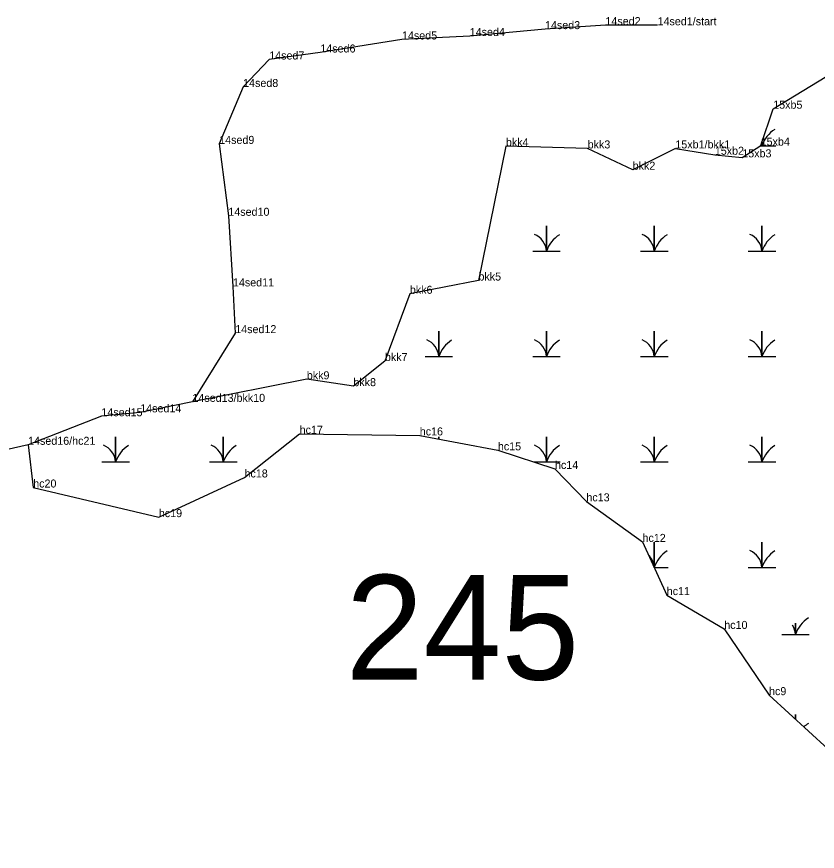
# Model space of a CAD drawing. Extents: x 2072529 to 2268796, y 436423 to 470406.
# Drawn here: x 2266267 to 2266767, y 442450 to 442971 of the extents above; entities that cross this region are included whole.
import ezdxf

# ---------------------------------------------------------------- set-up
doc = ezdxf.new("R2010")
doc.units = 0
for name, color, linetype in [('Default', 7, 'Continuous'), ('Exist Environmental Wetland Boundary Cogo Comment', 7, 'Continuous'), ('Exist Environmental Wetland Boundary Cogo Point CELL', 7, 'Continuous'), ('Exist Hydro Jurisdictional Stream or Body of Water NEU Mitigable Cogo Comment', 7, 'Continuous'), ('Old_Level_20', 7, 'Continuous'), ('Old_Level_52', 7, 'Continuous')]:
    doc.layers.add(name, color=color, linetype=linetype)

msp = doc.modelspace()

# ---------------------------------------------------------------- linework, layer by layer
at = {"layer": 'Exist Environmental Wetland Boundary Cogo Point CELL'}
for points in [[(2266731.61, 442890.69), (2266732.57, 442890.69), (2266732.57, 442893.2)], [(2266732.57, 442893.2), (2266732.57, 442890.69), (2266741.17, 442890.69)], [(2266589.47, 442824.89), (2266598.07, 442824.89), (2266598.07, 442840.67), (2266598.07, 442824.89), (2266606.67, 442824.89)], [(2266656.72, 442824.89), (2266665.32, 442824.89), (2266665.32, 442840.67), (2266665.32, 442824.89), (2266673.92, 442824.89)], [(2266723.97, 442824.89), (2266732.57, 442824.89), (2266732.57, 442840.67), (2266732.57, 442824.89), (2266741.17, 442824.89)], [(2266522.22, 442759.09), (2266530.82, 442759.09), (2266530.82, 442774.87), (2266530.82, 442759.09), (2266539.42, 442759.09)], [(2266589.47, 442759.09), (2266598.07, 442759.09), (2266598.07, 442774.87), (2266598.07, 442759.09), (2266606.67, 442759.09)], [(2266656.72, 442759.09), (2266665.32, 442759.09), (2266665.32, 442774.87), (2266665.32, 442759.09), (2266673.92, 442759.09)], [(2266723.97, 442759.09), (2266732.57, 442759.09), (2266732.57, 442774.87), (2266732.57, 442759.09), (2266741.17, 442759.09)], [(2266320.47, 442693.29), (2266329.07, 442693.29), (2266329.07, 442709.07), (2266329.07, 442693.29), (2266337.67, 442693.29)], [(2266387.72, 442693.29), (2266396.32, 442693.29), (2266396.32, 442709.07), (2266396.32, 442693.29), (2266404.92, 442693.29)], [(2266530.82, 442707.6), (2266530.82, 442709.07), (2266530.82, 442707.6)], [(2266589.95, 442693.29), (2266598.07, 442693.29), (2266598.07, 442709.07), (2266598.07, 442693.29), (2266606.67, 442693.29)], [(2266656.72, 442693.29), (2266665.32, 442693.29), (2266665.32, 442709.07), (2266665.32, 442693.29), (2266673.92, 442693.29)], [(2266723.97, 442693.29), (2266732.57, 442693.29), (2266732.57, 442709.07), (2266732.57, 442693.29), (2266741.17, 442693.29)], [(2266665.22, 442627.49), (2266665.32, 442627.49), (2266665.32, 442643.27), (2266665.32, 442627.49), (2266673.92, 442627.49)], [(2266723.97, 442627.49), (2266732.57, 442627.49), (2266732.57, 442643.27), (2266732.57, 442627.49), (2266741.17, 442627.49)], [(2266744.92, 442585.66), (2266753.52, 442585.66), (2266753.52, 442592.61)], [(2266753.52, 442592.61), (2266753.52, 442585.66), (2266762.12, 442585.66)], [(2266753.52, 442532.58), (2266753.52, 442535.64), (2266753.52, 442532.58)]]:
    msp.add_lwpolyline(points, dxfattribs=at)
for centre, radius, start, end in [((2266750.81, 442884.63), 19.22, 122.1274, 161.6222), ((2266720.3, 442889.8), 12.3, 4.1403, 12.4307), ((2266585.8, 442824), 12.3, 4.1403, 67.535), ((2266616.31, 442818.83), 19.22, 122.1274, 161.6222), ((2266653.05, 442824), 12.3, 4.1403, 67.535), ((2266683.56, 442818.83), 19.22, 122.1274, 161.6222), ((2266720.3, 442824), 12.3, 4.1403, 67.535), ((2266750.81, 442818.83), 19.22, 122.1274, 161.6222), ((2266518.55, 442758.2), 12.3, 4.1403, 67.535), ((2266549.06, 442753.03), 19.22, 122.1274, 161.6222), ((2266585.8, 442758.2), 12.3, 4.1403, 67.535), ((2266616.31, 442753.03), 19.22, 122.1274, 161.6222), ((2266653.05, 442758.2), 12.3, 4.1403, 67.535), ((2266683.56, 442753.03), 19.22, 122.1274, 161.6222), ((2266720.3, 442758.2), 12.3, 4.1403, 67.535), ((2266750.81, 442753.03), 19.22, 122.1274, 161.6222), ((2266316.8, 442692.4), 12.3, 4.1403, 67.535), ((2266347.31, 442687.23), 19.22, 122.1274, 161.6222), ((2266384.05, 442692.4), 12.3, 4.1403, 67.535), ((2266414.56, 442687.23), 19.22, 122.1274, 161.6222), ((2266585.8, 442692.4), 12.3, 4.1403, 67.535), ((2266616.31, 442687.23), 19.22, 122.1274, 161.6222), ((2266653.05, 442692.4), 12.3, 4.1403, 67.535), ((2266683.56, 442687.23), 19.22, 122.1274, 161.6222), ((2266720.3, 442692.4), 12.3, 4.1403, 67.535), ((2266750.81, 442687.23), 19.22, 122.1274, 161.6222), ((2266720.3, 442626.6), 12.3, 4.1403, 67.535), ((2266653.05, 442626.6), 12.3, 4.1403, 46.065), ((2266683.56, 442621.43), 19.22, 122.1274, 161.6222), ((2266750.81, 442621.43), 19.22, 122.1274, 161.6222), ((2266741.25, 442584.77), 12.3, 4.1403, 32.0561), ((2266771.76, 442579.6), 19.22, 122.1274, 161.6222), ((2266771.76, 442513.8), 19.22, 122.1274, 132.9464)]:
    msp.add_arc(centre, radius, start, end, dxfattribs=at)
at = {"layer": 'Old_Level_20'}
for p, q in [((2266597.13, 442963.52), (2266597.13, 442963.52)), ((2266634.85, 442966.02), (2266634.85, 442966.02)), ((2266667.41, 442965.91), (2266667.41, 442965.91)), ((2266507.85, 442957.06), (2266507.85, 442957.06)), ((2266550.14, 442959.23), (2266550.14, 442959.23)), ((2266456.86, 442948.93), (2266456.86, 442948.93)), ((2266424.97, 442944.56), (2266424.97, 442944.56)), ((2266408.67, 442927.41), (2266408.67, 442927.41)), ((2266739.57, 442913.82), (2266739.57, 442913.82)), ((2266393.73, 442891.87), (2266393.73, 442891.87)), ((2266572.7, 442890.43), (2266572.7, 442890.43)), ((2266623.75, 442889.04), (2266623.75, 442889.04)), ((2266678.5, 442889.05), (2266678.5, 442889.05)), ((2266731.75, 442890.78), (2266731.75, 442890.78)), ((2266703.12, 442885.09), (2266703.12, 442885.09)), ((2266720.26, 442883.46), (2266720.26, 442883.46)), ((2266651.85, 442875.73), (2266651.85, 442875.73)), ((2266399.45, 442846.98), (2266399.45, 442846.98)), ((2266555.58, 442806.57), (2266555.58, 442806.57)), ((2266402.33, 442802.9), (2266402.33, 442802.9)), ((2266512.75, 442798.29), (2266512.75, 442798.29)), ((2266403.76, 442773.73), (2266403.76, 442773.73)), ((2266497.2, 442756.32), (2266497.2, 442756.32)), ((2266448.44, 442744.91), (2266448.44, 442744.91)), ((2266477.5, 442740.62), (2266477.5, 442740.62)), ((2266377.04, 442730.81), (2266377.04, 442730.81)), ((2266377.04, 442730.81), (2266377.04, 442730.81)), ((2266320.22, 442721.84), (2266320.22, 442721.84)), ((2266344.45, 442724.27), (2266344.45, 442724.27)), ((2266443.97, 442710.87), (2266443.97, 442710.87)), ((2266518.94, 442709.86), (2266518.94, 442709.86)), ((2266274.43, 442704.01), (2266274.43, 442704.01)), ((2266274.43, 442704.01), (2266274.43, 442704.01)), ((2266567.7, 442700.56), (2266567.7, 442700.56)), ((2266603.36, 442688.91), (2266603.36, 442688.91)), ((2266409.55, 442683.62), (2266409.55, 442683.62)), ((2266277.64, 442677.33), (2266277.64, 442677.33)), ((2266622.96, 442668.7), (2266622.96, 442668.7)), ((2266356.08, 442658.85), (2266356.08, 442658.85)), ((2266657.98, 442643.38), (2266657.98, 442643.38)), ((2266673.11, 442610.19), (2266673.11, 442610.19)), ((2266709.02, 442589.04), (2266709.02, 442589.04)), ((2266736.98, 442547.71), (2266736.98, 442547.71))]:
    msp.add_line(p, q, dxfattribs=at)
for points in [[(2266678.5, 442889.05), (2266703.12, 442885.09), (2266720.26, 442883.46), (2266731.75, 442890.78), (2266739.57, 442913.82), (2266772.08, 442933.43)], [(2266678.5, 442889.05), (2266651.85, 442875.73), (2266623.75, 442889.04), (2266572.7, 442890.43), (2266555.58, 442806.57), (2266512.75, 442798.29), (2266497.2, 442756.32), (2266477.5, 442740.62), (2266448.44, 442744.91), (2266377.04, 442730.81)], [(2266274.43, 442704.01), (2266277.64, 442677.33), (2266356.08, 442658.85), (2266409.55, 442683.62), (2266443.97, 442710.87), (2266518.94, 442709.86), (2266567.7, 442700.56), (2266603.36, 442688.91), (2266622.96, 442668.7), (2266657.98, 442643.38), (2266673.11, 442610.19), (2266709.02, 442589.04), (2266736.98, 442547.71), (2266773.86, 442513.97), (2266806.76, 442475.96), (2266869.18, 442450.22), (2266906.93, 442466.82), (2266947.07, 442490.36), (2266977.45, 442488.73), (2267003.39, 442525.23), (2267022, 442545.04), (2267022.19, 442571.03)]]:
    msp.add_lwpolyline(points, dxfattribs=at)
at = {"layer": 'Old_Level_52'}
msp.add_lwpolyline([(2266667.41, 442965.91), (2266634.85, 442966.02), (2266597.13, 442963.52), (2266550.14, 442959.23), (2266507.85, 442957.06), (2266456.86, 442948.93), (2266424.97, 442944.56), (2266408.67, 442927.41), (2266393.73, 442891.87), (2266399.45, 442846.98), (2266402.33, 442802.9), (2266403.76, 442773.73), (2266377.04, 442730.81), (2266344.45, 442724.27), (2266320.22, 442721.84), (2266274.43, 442704.01), (2266234.92, 442694.97)], dxfattribs=at)

# ---------------------------------------------------------------- texts
at = {"layer": 'Default'}
msp.add_text('245', height=65.34, dxfattribs=at).set_placement((2266472.73, 442557.41))
at = {"layer": 'Exist Environmental Wetland Boundary Cogo Comment'}
for s, p in [('15xb5', (2266739.57, 442913.82)), ('bkk4', (2266572.7, 442890.43)), ('bkk3', (2266623.75, 442889.04)), ('15xb1/bkk1', (2266678.5, 442889.05)), ('15xb4', (2266731.75, 442890.78)), ('15xb2', (2266703.12, 442885.09)), ('15xb3', (2266720.26, 442883.46)), ('bkk2', (2266651.85, 442875.73)), ('bkk5', (2266555.58, 442806.57)), ('bkk6', (2266512.75, 442798.29)), ('bkk7', (2266497.2, 442756.32)), ('bkk9', (2266448.44, 442744.91)), ('bkk8', (2266477.5, 442740.62)), ('hc17', (2266443.97, 442710.87)), ('hc16', (2266518.94, 442709.86)), ('hc15', (2266567.7, 442700.56)), ('hc14', (2266603.36, 442688.91)), ('hc18', (2266409.55, 442683.62)), ('hc20', (2266277.64, 442677.33)), ('hc13', (2266622.96, 442668.7)), ('hc19', (2266356.08, 442658.85)), ('hc12', (2266657.98, 442643.38)), ('hc11', (2266673.11, 442610.19)), ('hc10', (2266709.02, 442589.04)), ('hc9', (2266736.98, 442547.71))]:
    msp.add_text(s, height=5, dxfattribs=at).set_placement(p)
at = {"layer": 'Exist Hydro Jurisdictional Stream or Body of Water NEU Mitigable Cogo Comment'}
for s, p in [('14sed3', (2266597.13, 442963.52)), ('14sed2', (2266634.85, 442966.02)), ('14sed1/start', (2266667.41, 442965.91)), ('14sed5', (2266507.85, 442957.06)), ('14sed4', (2266550.14, 442959.23)), ('14sed6', (2266456.86, 442948.93)), ('14sed7', (2266424.97, 442944.56)), ('14sed8', (2266408.67, 442927.41)), ('14sed9', (2266393.73, 442891.87)), ('14sed10', (2266399.45, 442846.98)), ('14sed11', (2266402.33, 442802.9)), ('14sed12', (2266403.76, 442773.73)), ('14sed13/bkk10', (2266377.04, 442730.81)), ('14sed13', (2266377.04, 442730.81)), ('14sed15', (2266320.22, 442721.84)), ('14sed14', (2266344.45, 442724.27)), ('14sed16/hc21', (2266274.43, 442704.01)), ('14sed16', (2266274.43, 442704.01))]:
    msp.add_text(s, height=5, dxfattribs=at).set_placement(p)

doc.saveas('drawing.dxf')
